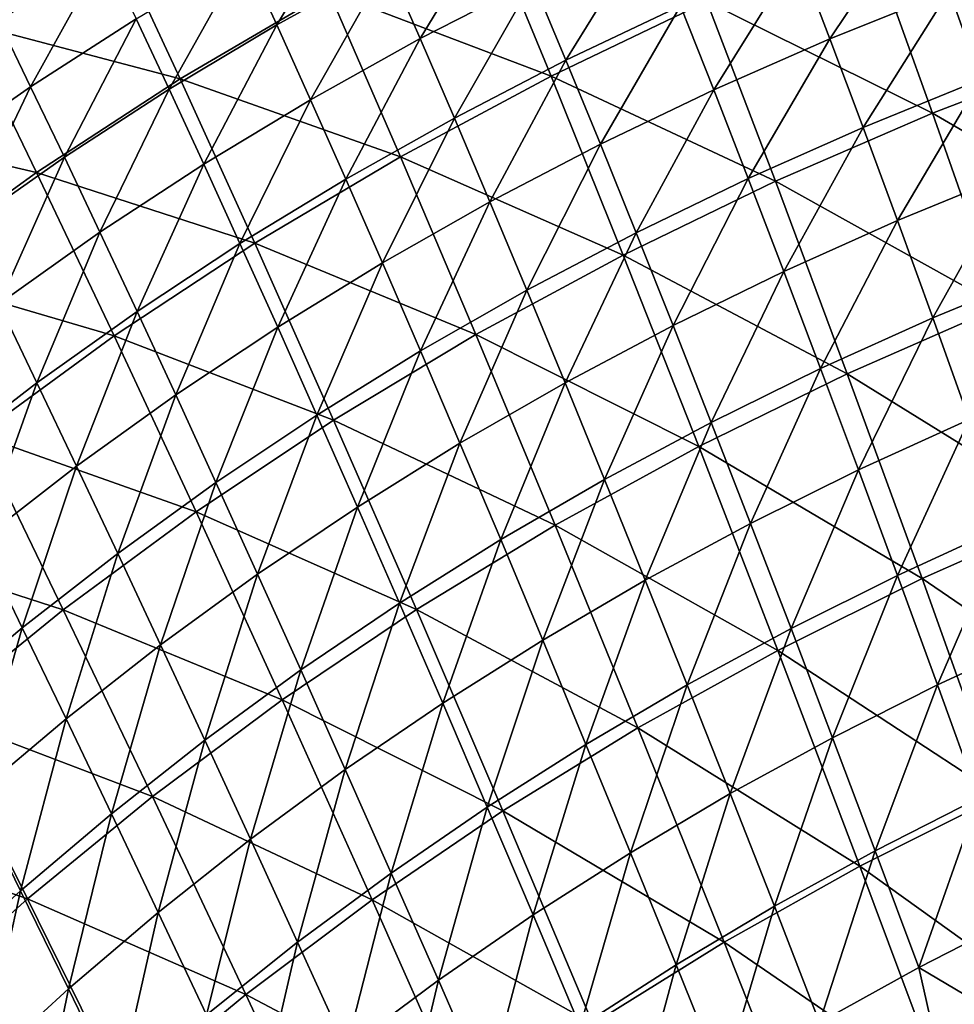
# Model space of a CAD drawing. Header units: millimetres. Extents: x -300 to 300, y -500 to 500.
# Tile 692 of 988: x -164 to -119, y 383 to 430. Entities that reach past the tile are written whole.
import ezdxf

# ---------------------------------------------------------------- set-up
doc = ezdxf.new("R2010")
doc.units = ezdxf.units.MM
doc.header["$LTSCALE"] = 81.481481
doc.layers.add('20', color=7, linetype='CONTINUOUS')
doc.layers.add('22', color=7, linetype='CONTINUOUS')

msp = doc.modelspace()

# ---------------------------------------------------------------- linework, layer by layer
at = {"layer": '20', "color": 7, "linetype": 'CONTINUOUS'}
for points in [[(-123.286, 434.487, 50.024), (-112.479, 428.874, 53.174), (-115.377, 437.485, 50.162), (-123.286, 434.487, 50.024)], [(-166.333, 430.257, 42.549), (-159.372, 434.744, 42.706), (-169.586, 436.808, 38.838), (-166.333, 430.257, 42.549)], [(-148.943, 431.695, 46.335), (-138.361, 427.665, 49.728), (-141.619, 435.56, 46.488), (-148.943, 431.695, 46.335)], [(-138.361, 427.665, 49.728), (-130.946, 431.215, 49.879), (-141.619, 435.56, 46.488), (-138.361, 427.665, 49.728)], [(-166.333, 430.257, 42.549), (-156.021, 427.536, 46.176), (-159.372, 434.744, 42.706), (-166.333, 430.257, 42.549)], [(-156.021, 427.536, 46.176), (-148.943, 431.695, 46.335), (-159.372, 434.744, 42.706), (-156.021, 427.536, 46.176)], [(-130.946, 431.215, 49.879), (-120.202, 425.903, 53.034), (-123.286, 434.487, 50.024), (-130.946, 431.215, 49.879)], [(-120.202, 425.903, 53.034), (-112.479, 428.874, 53.174), (-123.286, 434.487, 50.024), (-120.202, 425.903, 53.034)], [(-156.021, 427.536, 46.176), (-145.533, 423.831, 49.569), (-148.943, 431.695, 46.335), (-156.021, 427.536, 46.176)], [(-145.533, 423.831, 49.569), (-138.361, 427.665, 49.728), (-148.943, 431.695, 46.335), (-145.533, 423.831, 49.569)], [(-138.361, 427.665, 49.728), (-127.684, 422.662, 52.886), (-130.946, 431.215, 49.879), (-138.361, 427.665, 49.728)], [(-127.684, 422.662, 52.886), (-120.202, 425.903, 53.034), (-130.946, 431.215, 49.879), (-127.684, 422.662, 52.886)], [(-173.047, 425.462, 42.387), (-162.855, 423.08, 46.011), (-166.333, 430.257, 42.549), (-173.047, 425.462, 42.387)], [(-162.855, 423.08, 46.011), (-156.021, 427.536, 46.176), (-166.333, 430.257, 42.549), (-162.855, 423.08, 46.011)], [(-120.202, 425.903, 53.034), (-109.447, 419.635, 55.955), (-112.479, 428.874, 53.174), (-120.202, 425.903, 53.034)], [(-145.533, 423.831, 49.569), (-134.928, 419.148, 52.731), (-138.361, 427.665, 49.728), (-145.533, 423.831, 49.569)], [(-134.928, 419.148, 52.731), (-127.684, 422.662, 52.886), (-138.361, 427.665, 49.728), (-134.928, 419.148, 52.731)], [(-162.855, 423.08, 46.011), (-152.466, 419.709, 49.405), (-156.021, 427.536, 46.176), (-162.855, 423.08, 46.011)], [(-152.466, 419.709, 49.405), (-145.533, 423.831, 49.569), (-156.021, 427.536, 46.176), (-152.466, 419.709, 49.405)], [(-127.684, 422.662, 52.886), (-116.974, 416.699, 55.813), (-120.202, 425.903, 53.034), (-127.684, 422.662, 52.886)], [(-116.974, 416.699, 55.813), (-109.447, 419.635, 55.955), (-120.202, 425.903, 53.034), (-116.974, 416.699, 55.813)], [(-169.449, 418.32, 45.842), (-162.855, 423.08, 46.011), (-173.047, 425.462, 42.387), (-169.449, 418.32, 45.842)], [(-152.466, 419.709, 49.405), (-141.938, 415.355, 52.569), (-145.533, 423.831, 49.569), (-152.466, 419.709, 49.405)], [(-141.938, 415.355, 52.569), (-134.928, 419.148, 52.731), (-145.533, 423.831, 49.569), (-141.938, 415.355, 52.569)], [(-169.449, 418.32, 45.842), (-159.162, 415.293, 49.235), (-162.855, 423.08, 46.011), (-169.449, 418.32, 45.842)], [(-159.162, 415.293, 49.235), (-152.466, 419.709, 49.405), (-162.855, 423.08, 46.011), (-159.162, 415.293, 49.235)], [(-134.928, 419.148, 52.731), (-124.267, 413.497, 55.664), (-127.684, 422.662, 52.886), (-134.928, 419.148, 52.731)], [(-124.267, 413.497, 55.664), (-116.974, 416.699, 55.813), (-127.684, 422.662, 52.886), (-124.267, 413.497, 55.664)], [(-159.162, 415.293, 49.235), (-148.715, 411.278, 52.402), (-152.466, 419.709, 49.405), (-159.162, 415.293, 49.235)], [(-148.715, 411.278, 52.402), (-141.938, 415.355, 52.569), (-152.466, 419.709, 49.405), (-148.715, 411.278, 52.402)], [(-141.938, 415.355, 52.569), (-131.33, 410.027, 55.507), (-134.928, 419.148, 52.731), (-141.938, 415.355, 52.569)], [(-131.33, 410.027, 55.507), (-124.267, 413.497, 55.664), (-134.928, 419.148, 52.731), (-131.33, 410.027, 55.507)], [(-165.625, 410.579, 49.061), (-159.162, 415.293, 49.235), (-169.449, 418.32, 45.842), (-165.625, 410.579, 49.061)], [(-124.267, 413.497, 55.664), (-113.607, 406.892, 58.372), (-116.974, 416.699, 55.813), (-124.267, 413.497, 55.664)], [(-165.625, 410.579, 49.061), (-155.263, 406.913, 52.229), (-159.162, 415.293, 49.235), (-165.625, 410.579, 49.061)], [(-155.263, 406.913, 52.229), (-148.715, 411.278, 52.402), (-159.162, 415.293, 49.235), (-155.263, 406.913, 52.229)], [(-148.715, 411.278, 52.402), (-138.166, 406.283, 55.344), (-141.938, 415.355, 52.569), (-148.715, 411.278, 52.402)], [(-138.166, 406.283, 55.344), (-131.33, 410.027, 55.507), (-141.938, 415.355, 52.569), (-138.166, 406.283, 55.344)], [(-131.33, 410.027, 55.507), (-120.702, 403.737, 58.223), (-124.267, 413.497, 55.664), (-131.33, 410.027, 55.507)], [(-120.702, 403.737, 58.223), (-113.607, 406.892, 58.372), (-124.267, 413.497, 55.664), (-120.702, 403.737, 58.223)], [(-155.263, 406.913, 52.229), (-144.777, 402.262, 55.175), (-148.715, 411.278, 52.402), (-155.263, 406.913, 52.229)], [(-144.777, 402.262, 55.175), (-138.166, 406.283, 55.344), (-148.715, 411.278, 52.402), (-144.777, 402.262, 55.175)], [(-171.858, 405.561, 48.882), (-161.584, 402.256, 52.05), (-165.625, 410.579, 49.061), (-171.858, 405.561, 48.882)], [(-161.584, 402.256, 52.05), (-155.263, 406.913, 52.229), (-165.625, 410.579, 49.061), (-161.584, 402.256, 52.05)], [(-138.166, 406.283, 55.344), (-127.574, 400.319, 58.066), (-131.33, 410.027, 55.507), (-138.166, 406.283, 55.344)], [(-127.574, 400.319, 58.066), (-120.702, 403.737, 58.223), (-131.33, 410.027, 55.507), (-127.574, 400.319, 58.066)], [(-161.584, 402.256, 52.05), (-151.166, 397.958, 55), (-155.263, 406.913, 52.229), (-161.584, 402.256, 52.05)], [(-151.166, 397.958, 55), (-144.777, 402.262, 55.175), (-155.263, 406.913, 52.229), (-151.166, 397.958, 55)], [(-120.702, 403.737, 58.223), (-110.11, 396.501, 60.719), (-113.607, 406.892, 58.372), (-120.702, 403.737, 58.223)], [(-144.777, 402.262, 55.175), (-134.226, 396.634, 57.902), (-138.166, 406.283, 55.344), (-144.777, 402.262, 55.175)], [(-134.226, 396.634, 57.902), (-127.574, 400.319, 58.066), (-138.166, 406.283, 55.344), (-134.226, 396.634, 57.902)], [(-167.682, 397.301, 51.868), (-161.584, 402.256, 52.05), (-171.858, 405.561, 48.882), (-167.682, 397.301, 51.868)], [(-127.574, 400.319, 58.066), (-116.995, 393.4, 60.571), (-120.702, 403.737, 58.223), (-127.574, 400.319, 58.066)], [(-116.995, 393.4, 60.571), (-110.11, 396.501, 60.719), (-120.702, 403.737, 58.223), (-116.995, 393.4, 60.571)], [(-167.682, 397.301, 51.868), (-157.336, 393.367, 54.82), (-161.584, 402.256, 52.05), (-167.682, 397.301, 51.868)], [(-157.336, 393.367, 54.82), (-151.166, 397.958, 55), (-161.584, 402.256, 52.05), (-157.336, 393.367, 54.82)], [(-151.166, 397.958, 55), (-140.662, 392.676, 57.733), (-144.777, 402.262, 55.175), (-151.166, 397.958, 55)], [(-140.662, 392.676, 57.733), (-134.226, 396.634, 57.902), (-144.777, 402.262, 55.175), (-140.662, 392.676, 57.733)], [(-134.226, 396.634, 57.902), (-123.667, 390.043, 60.415), (-127.574, 400.319, 58.066), (-134.226, 396.634, 57.902)], [(-123.667, 390.043, 60.415), (-116.995, 393.4, 60.571), (-127.574, 400.319, 58.066), (-123.667, 390.043, 60.415)], [(-157.336, 393.367, 54.82), (-146.882, 388.442, 57.558), (-151.166, 397.958, 55), (-157.336, 393.367, 54.82)], [(-146.882, 388.442, 57.558), (-140.662, 392.676, 57.733), (-151.166, 397.958, 55), (-146.882, 388.442, 57.558)], [(-173.559, 392.044, 51.681), (-163.289, 388.485, 54.635), (-167.682, 397.301, 51.868), (-173.559, 392.044, 51.681)], [(-163.289, 388.485, 54.635), (-157.336, 393.367, 54.82), (-167.682, 397.301, 51.868), (-163.289, 388.485, 54.635)], [(-140.662, 392.676, 57.733), (-130.127, 386.423, 60.253), (-134.226, 396.634, 57.902), (-140.662, 392.676, 57.733)], [(-130.127, 386.423, 60.253), (-123.667, 390.043, 60.415), (-134.226, 396.634, 57.902), (-130.127, 386.423, 60.253)], [(-163.289, 388.485, 54.635), (-152.891, 383.929, 57.377), (-157.336, 393.367, 54.82), (-163.289, 388.485, 54.635)], [(-152.891, 383.929, 57.377), (-146.882, 388.442, 57.558), (-157.336, 393.367, 54.82), (-152.891, 383.929, 57.377)], [(-123.667, 390.043, 60.415), (-113.156, 382.504, 62.717), (-116.995, 393.4, 60.571), (-123.667, 390.043, 60.415)], [(-146.882, 388.442, 57.558), (-136.377, 382.538, 60.084), (-140.662, 392.676, 57.733), (-146.882, 388.442, 57.558)], [(-136.377, 382.538, 60.084), (-130.127, 386.423, 60.253), (-140.662, 392.676, 57.733), (-136.377, 382.538, 60.084)], [(-169.028, 383.308, 54.447), (-163.289, 388.485, 54.635), (-173.559, 392.044, 51.681), (-169.028, 383.308, 54.447)], [(-130.127, 386.423, 60.253), (-119.617, 379.214, 62.564), (-123.667, 390.043, 60.415), (-130.127, 386.423, 60.253)], [(-119.617, 379.214, 62.564), (-113.156, 382.504, 62.717), (-123.667, 390.043, 60.415), (-119.617, 379.214, 62.564)], [(-169.028, 383.308, 54.447), (-158.689, 379.13, 57.193), (-163.289, 388.485, 54.635), (-169.028, 383.308, 54.447)], [(-158.689, 379.13, 57.193), (-152.891, 383.929, 57.377), (-163.289, 388.485, 54.635), (-158.689, 379.13, 57.193)], [(-152.891, 383.929, 57.377), (-142.419, 378.384, 59.911), (-146.882, 388.442, 57.558), (-152.891, 383.929, 57.377)], [(-142.419, 378.384, 59.911), (-136.377, 382.538, 60.084), (-146.882, 388.442, 57.558), (-142.419, 378.384, 59.911)], [(-136.377, 382.538, 60.084), (-125.875, 375.669, 62.404), (-130.127, 386.423, 60.253), (-136.377, 382.538, 60.084)], [(-125.875, 375.669, 62.404), (-119.617, 379.214, 62.564), (-130.127, 386.423, 60.253), (-125.875, 375.669, 62.404)], [(-158.689, 379.13, 57.193), (-148.258, 373.957, 59.732), (-152.891, 383.929, 57.377), (-158.689, 379.13, 57.193)], [(-148.258, 373.957, 59.732), (-142.419, 378.384, 59.911), (-152.891, 383.929, 57.377), (-148.258, 373.957, 59.732)]]:
    msp.add_3dface(points, dxfattribs=at)
at = {"layer": '22', "color": 7, "linetype": 'CONTINUOUS'}
for points in [[(-166.125, 433.216, 24.371), (-161.037, 436.44, 24.489), (-164.676, 430.294, 26.204), (-166.125, 433.216, 24.371)], [(-164.676, 430.294, 26.204), (-161.037, 436.44, 24.489), (-159.618, 433.527, 26.322), (-164.676, 430.294, 26.204)], [(-152.957, 433.463, 28.237), (-147.65, 436.37, 28.355), (-151.423, 430.113, 29.992), (-152.957, 433.463, 28.237)], [(-151.423, 430.113, 29.992), (-147.65, 436.37, 28.355), (-146.157, 433.022, 30.11), (-151.423, 430.113, 29.992)], [(-146.157, 433.022, 30.11), (-140.75, 435.771, 30.228), (-144.595, 429.455, 31.821), (-146.157, 433.022, 30.11)], [(-144.595, 429.455, 31.821), (-140.75, 435.771, 30.228), (-139.235, 432.205, 31.938), (-144.595, 429.455, 31.821)], [(-126.616, 433.449, 33.831), (-120.882, 435.736, 33.942), (-125.09, 429.443, 35.447), (-126.616, 433.449, 33.831)], [(-125.09, 429.443, 35.447), (-120.882, 435.736, 33.942), (-119.416, 431.728, 35.557), (-125.09, 429.443, 35.447)], [(-139.235, 432.205, 31.938), (-133.733, 434.797, 32.054), (-137.657, 428.419, 33.603), (-139.235, 432.205, 31.938)], [(-137.657, 428.419, 33.603), (-133.733, 434.797, 32.054), (-132.207, 431.011, 33.718), (-137.657, 428.419, 33.603)], [(-119.416, 431.728, 35.557), (-113.601, 433.865, 35.664), (-117.9, 427.503, 37.123), (-119.416, 431.728, 35.557)], [(-164.676, 430.294, 26.204), (-159.618, 433.527, 26.322), (-163.145, 427.155, 28), (-164.676, 430.294, 26.204)], [(-163.145, 427.155, 28), (-159.618, 433.527, 26.322), (-158.122, 430.393, 28.118), (-163.145, 427.155, 28)], [(-158.122, 430.393, 28.118), (-152.957, 433.463, 28.237), (-156.547, 427.04, 29.873), (-158.122, 430.393, 28.118)], [(-156.547, 427.04, 29.873), (-152.957, 433.463, 28.237), (-151.423, 430.113, 29.992), (-156.547, 427.04, 29.873)], [(-132.207, 431.011, 33.718), (-126.616, 433.449, 33.831), (-130.622, 427.008, 35.334), (-132.207, 431.011, 33.718)], [(-130.622, 427.008, 35.334), (-126.616, 433.449, 33.831), (-125.09, 429.443, 35.447), (-130.622, 427.008, 35.334)], [(-151.423, 430.113, 29.992), (-146.157, 433.022, 30.11), (-149.816, 426.545, 31.702), (-151.423, 430.113, 29.992)], [(-149.816, 426.545, 31.702), (-146.157, 433.022, 30.11), (-144.595, 429.455, 31.821), (-149.816, 426.545, 31.702)], [(-144.595, 429.455, 31.821), (-139.235, 432.205, 31.938), (-142.967, 425.671, 33.485), (-144.595, 429.455, 31.821)], [(-142.967, 425.671, 33.485), (-139.235, 432.205, 31.938), (-137.657, 428.419, 33.603), (-142.967, 425.671, 33.485)], [(-125.09, 429.443, 35.447), (-119.416, 431.728, 35.557), (-123.509, 425.222, 37.013), (-125.09, 429.443, 35.447)], [(-123.509, 425.222, 37.013), (-119.416, 431.728, 35.557), (-117.9, 427.503, 37.123), (-123.509, 425.222, 37.013)], [(-137.657, 428.419, 33.603), (-132.207, 431.011, 33.718), (-136.016, 424.419, 35.219), (-137.657, 428.419, 33.603)], [(-136.016, 424.419, 35.219), (-132.207, 431.011, 33.718), (-130.622, 427.008, 35.334), (-136.016, 424.419, 35.219)], [(-168.03, 423.747, 27.882), (-164.676, 430.294, 26.204), (-163.145, 427.155, 28), (-168.03, 423.747, 27.882)], [(-163.145, 427.155, 28), (-158.122, 430.393, 28.118), (-161.533, 423.8, 29.754), (-163.145, 427.155, 28)], [(-161.533, 423.8, 29.754), (-158.122, 430.393, 28.118), (-156.547, 427.04, 29.873), (-161.533, 423.8, 29.754)], [(-156.547, 427.04, 29.873), (-151.423, 430.113, 29.992), (-154.897, 423.472, 31.583), (-156.547, 427.04, 29.873)], [(-154.897, 423.472, 31.583), (-151.423, 430.113, 29.992), (-149.816, 426.545, 31.702), (-154.897, 423.472, 31.583)], [(-149.816, 426.545, 31.702), (-144.595, 429.455, 31.821), (-148.138, 422.763, 33.366), (-149.816, 426.545, 31.702)], [(-148.138, 422.763, 33.366), (-144.595, 429.455, 31.821), (-142.967, 425.671, 33.485), (-148.138, 422.763, 33.366)], [(-130.622, 427.008, 35.334), (-125.09, 429.443, 35.447), (-128.98, 422.791, 36.9), (-130.622, 427.008, 35.334)], [(-128.98, 422.791, 36.9), (-125.09, 429.443, 35.447), (-123.509, 425.222, 37.013), (-128.98, 422.791, 36.9)], [(-142.967, 425.671, 33.485), (-137.657, 428.419, 33.603), (-141.272, 421.675, 35.101), (-142.967, 425.671, 33.485)], [(-141.272, 421.675, 35.101), (-137.657, 428.419, 33.603), (-136.016, 424.419, 35.219), (-141.272, 421.675, 35.101)], [(-123.509, 425.222, 37.013), (-117.9, 427.503, 37.123), (-121.876, 420.79, 38.526), (-123.509, 425.222, 37.013)], [(-121.876, 420.79, 38.526), (-117.9, 427.503, 37.123), (-116.333, 423.064, 38.635), (-121.876, 420.79, 38.526)], [(-168.03, 423.747, 27.882), (-163.145, 427.155, 28), (-166.382, 420.392, 29.634), (-168.03, 423.747, 27.882)], [(-166.382, 420.392, 29.634), (-163.145, 427.155, 28), (-161.533, 423.8, 29.754), (-166.382, 420.392, 29.634)], [(-161.533, 423.8, 29.754), (-156.547, 427.04, 29.873), (-159.842, 420.235, 31.462), (-161.533, 423.8, 29.754)], [(-159.842, 420.235, 31.462), (-156.547, 427.04, 29.873), (-154.897, 423.472, 31.583), (-159.842, 420.235, 31.462)], [(-136.016, 424.419, 35.219), (-130.622, 427.008, 35.334), (-134.315, 420.209, 36.784), (-136.016, 424.419, 35.219)], [(-134.315, 420.209, 36.784), (-130.622, 427.008, 35.334), (-128.98, 422.791, 36.9), (-134.315, 420.209, 36.784)], [(-154.897, 423.472, 31.583), (-149.816, 426.545, 31.702), (-153.174, 419.695, 33.246), (-154.897, 423.472, 31.583)], [(-153.174, 419.695, 33.246), (-149.816, 426.545, 31.702), (-148.138, 422.763, 33.366), (-153.174, 419.695, 33.246)], [(-148.138, 422.763, 33.366), (-142.967, 425.671, 33.485), (-146.393, 418.774, 34.981), (-148.138, 422.763, 33.366)], [(-146.393, 418.774, 34.981), (-142.967, 425.671, 33.485), (-141.272, 421.675, 35.101), (-146.393, 418.774, 34.981)], [(-128.98, 422.791, 36.9), (-123.509, 425.222, 37.013), (-127.282, 418.367, 38.413), (-128.98, 422.791, 36.9)], [(-127.282, 418.367, 38.413), (-123.509, 425.222, 37.013), (-121.876, 420.79, 38.526), (-127.282, 418.367, 38.413)], [(-141.272, 421.675, 35.101), (-136.016, 424.419, 35.219), (-139.514, 417.472, 36.666), (-141.272, 421.675, 35.101)], [(-139.514, 417.472, 36.666), (-136.016, 424.419, 35.219), (-134.315, 420.209, 36.784), (-139.514, 417.472, 36.666)], [(-166.382, 420.392, 29.634), (-161.533, 423.8, 29.754), (-164.652, 416.83, 31.341), (-166.382, 420.392, 29.634)], [(-164.652, 416.83, 31.341), (-161.533, 423.8, 29.754), (-159.842, 420.235, 31.462), (-164.652, 416.83, 31.341)], [(-159.842, 420.235, 31.462), (-154.897, 423.472, 31.583), (-158.075, 416.462, 33.124), (-159.842, 420.235, 31.462)], [(-158.075, 416.462, 33.124), (-154.897, 423.472, 31.583), (-153.174, 419.695, 33.246), (-158.075, 416.462, 33.124)], [(-121.876, 420.79, 38.526), (-116.333, 423.064, 38.635), (-120.191, 416.152, 39.984), (-121.876, 420.79, 38.526)], [(-120.191, 416.152, 39.984), (-116.333, 423.064, 38.635), (-114.718, 418.418, 40.094), (-120.191, 416.152, 39.984)], [(-153.174, 419.695, 33.246), (-148.138, 422.763, 33.366), (-151.379, 415.712, 34.86), (-153.174, 419.695, 33.246)], [(-151.379, 415.712, 34.86), (-148.138, 422.763, 33.366), (-146.393, 418.774, 34.981), (-151.379, 415.712, 34.86)], [(-134.315, 420.209, 36.784), (-128.98, 422.791, 36.9), (-132.555, 415.793, 38.297), (-134.315, 420.209, 36.784)], [(-132.555, 415.793, 38.297), (-128.98, 422.791, 36.9), (-127.282, 418.367, 38.413), (-132.555, 415.793, 38.297)], [(-146.393, 418.774, 34.981), (-141.272, 421.675, 35.101), (-144.58, 414.579, 36.546), (-146.393, 418.774, 34.981)], [(-144.58, 414.579, 36.546), (-141.272, 421.675, 35.101), (-139.514, 417.472, 36.666), (-144.58, 414.579, 36.546)], [(-127.282, 418.367, 38.413), (-121.876, 420.79, 38.526), (-125.53, 413.739, 39.872), (-127.282, 418.367, 38.413)], [(-125.53, 413.739, 39.872), (-121.876, 420.79, 38.526), (-120.191, 416.152, 39.984), (-125.53, 413.739, 39.872)], [(-164.652, 416.83, 31.341), (-159.842, 420.235, 31.462), (-162.842, 413.064, 33.002), (-164.652, 416.83, 31.341)], [(-162.842, 413.064, 33.002), (-159.842, 420.235, 31.462), (-158.075, 416.462, 33.124), (-162.842, 413.064, 33.002)], [(-139.514, 417.472, 36.666), (-134.315, 420.209, 36.784), (-137.695, 413.066, 38.179), (-139.514, 417.472, 36.666)], [(-137.695, 413.066, 38.179), (-134.315, 420.209, 36.784), (-132.555, 415.793, 38.297), (-137.695, 413.066, 38.179)], [(-158.075, 416.462, 33.124), (-153.174, 419.695, 33.246), (-156.232, 412.487, 34.737), (-158.075, 416.462, 33.124)], [(-156.232, 412.487, 34.737), (-153.174, 419.695, 33.246), (-151.379, 415.712, 34.86), (-156.232, 412.487, 34.737)], [(-151.379, 415.712, 34.86), (-146.393, 418.774, 34.981), (-149.514, 411.527, 36.424), (-151.379, 415.712, 34.86)], [(-149.514, 411.527, 36.424), (-146.393, 418.774, 34.981), (-144.58, 414.579, 36.546), (-149.514, 411.527, 36.424)], [(-132.555, 415.793, 38.297), (-127.282, 418.367, 38.413), (-130.738, 411.176, 39.756), (-132.555, 415.793, 38.297)], [(-130.738, 411.176, 39.756), (-127.282, 418.367, 38.413), (-125.53, 413.739, 39.872), (-130.738, 411.176, 39.756)], [(-120.191, 416.152, 39.984), (-114.718, 418.418, 40.094), (-118.456, 411.312, 41.388), (-120.191, 416.152, 39.984)], [(-144.58, 414.579, 36.546), (-139.514, 417.472, 36.666), (-142.703, 410.184, 38.058), (-144.58, 414.579, 36.546)], [(-142.703, 410.184, 38.058), (-139.514, 417.472, 36.666), (-137.695, 413.066, 38.179), (-142.703, 410.184, 38.058)], [(-167.479, 409.496, 32.879), (-164.652, 416.83, 31.341), (-162.842, 413.064, 33.002), (-167.479, 409.496, 32.879)], [(-162.842, 413.064, 33.002), (-158.075, 416.462, 33.124), (-160.955, 409.098, 34.613), (-162.842, 413.064, 33.002)], [(-160.955, 409.098, 34.613), (-158.075, 416.462, 33.124), (-156.232, 412.487, 34.737), (-160.955, 409.098, 34.613)], [(-125.53, 413.739, 39.872), (-120.191, 416.152, 39.984), (-123.725, 408.911, 41.276), (-125.53, 413.739, 39.872)], [(-123.725, 408.911, 41.276), (-120.191, 416.152, 39.984), (-118.456, 411.312, 41.388), (-123.725, 408.911, 41.276)], [(-156.232, 412.487, 34.737), (-151.379, 415.712, 34.86), (-154.318, 408.314, 36.3), (-156.232, 412.487, 34.737)], [(-154.318, 408.314, 36.3), (-151.379, 415.712, 34.86), (-149.514, 411.527, 36.424), (-154.318, 408.314, 36.3)], [(-137.695, 413.066, 38.179), (-132.555, 415.793, 38.297), (-135.815, 408.461, 39.637), (-137.695, 413.066, 38.179)], [(-135.815, 408.461, 39.637), (-132.555, 415.793, 38.297), (-130.738, 411.176, 39.756), (-135.815, 408.461, 39.637)], [(-149.514, 411.527, 36.424), (-144.58, 414.579, 36.546), (-147.582, 407.145, 37.935), (-149.514, 411.527, 36.424)], [(-147.582, 407.145, 37.935), (-144.58, 414.579, 36.546), (-142.703, 410.184, 38.058), (-147.582, 407.145, 37.935)], [(-130.738, 411.176, 39.756), (-125.53, 413.739, 39.872), (-128.865, 406.362, 41.16), (-130.738, 411.176, 39.756)], [(-128.865, 406.362, 41.16), (-125.53, 413.739, 39.872), (-123.725, 408.911, 41.276), (-128.865, 406.362, 41.16)], [(-167.479, 409.496, 32.879), (-162.842, 413.064, 33.002), (-165.548, 405.542, 34.489), (-167.479, 409.496, 32.879)], [(-165.548, 405.542, 34.489), (-162.842, 413.064, 33.002), (-160.955, 409.098, 34.613), (-165.548, 405.542, 34.489)], [(-142.703, 410.184, 38.058), (-137.695, 413.066, 38.179), (-140.763, 405.593, 39.516), (-142.703, 410.184, 38.058)], [(-140.763, 405.593, 39.516), (-137.695, 413.066, 38.179), (-135.815, 408.461, 39.637), (-140.763, 405.593, 39.516)], [(-160.955, 409.098, 34.613), (-156.232, 412.487, 34.737), (-158.992, 404.937, 36.175), (-160.955, 409.098, 34.613)], [(-158.992, 404.937, 36.175), (-156.232, 412.487, 34.737), (-154.318, 408.314, 36.3), (-158.992, 404.937, 36.175)], [(-154.318, 408.314, 36.3), (-149.514, 411.527, 36.424), (-152.332, 403.946, 37.811), (-154.318, 408.314, 36.3)], [(-152.332, 403.946, 37.811), (-149.514, 411.527, 36.424), (-147.582, 407.145, 37.935), (-152.332, 403.946, 37.811)], [(-123.725, 408.911, 41.276), (-118.456, 411.312, 41.388), (-121.869, 403.888, 42.626), (-123.725, 408.911, 41.276)], [(-121.869, 403.888, 42.626), (-118.456, 411.312, 41.388), (-116.673, 406.275, 42.738), (-121.869, 403.888, 42.626)], [(-135.815, 408.461, 39.637), (-130.738, 411.176, 39.756), (-133.877, 403.662, 41.042), (-135.815, 408.461, 39.637)], [(-133.877, 403.662, 41.042), (-130.738, 411.176, 39.756), (-128.865, 406.362, 41.16), (-133.877, 403.662, 41.042)], [(-147.582, 407.145, 37.935), (-142.703, 410.184, 38.058), (-145.584, 402.569, 39.393), (-147.582, 407.145, 37.935)], [(-145.584, 402.569, 39.393), (-142.703, 410.184, 38.058), (-140.763, 405.593, 39.516), (-145.584, 402.569, 39.393)], [(-165.548, 405.542, 34.489), (-160.955, 409.098, 34.613), (-163.54, 401.395, 36.049), (-165.548, 405.542, 34.489)], [(-163.54, 401.395, 36.049), (-160.955, 409.098, 34.613), (-158.992, 404.937, 36.175), (-163.54, 401.395, 36.049)], [(-128.865, 406.362, 41.16), (-123.725, 408.911, 41.276), (-126.939, 401.355, 42.51), (-128.865, 406.362, 41.16)], [(-126.939, 401.355, 42.51), (-123.725, 408.911, 41.276), (-121.869, 403.888, 42.626), (-126.939, 401.355, 42.51)], [(-140.763, 405.593, 39.516), (-135.815, 408.461, 39.637), (-138.763, 400.81, 40.92), (-140.763, 405.593, 39.516)], [(-138.763, 400.81, 40.92), (-135.815, 408.461, 39.637), (-133.877, 403.662, 41.042), (-138.763, 400.81, 40.92)], [(-158.992, 404.937, 36.175), (-154.318, 408.314, 36.3), (-156.956, 400.585, 37.684), (-158.992, 404.937, 36.175)], [(-156.956, 400.585, 37.684), (-154.318, 408.314, 36.3), (-152.332, 403.946, 37.811), (-156.956, 400.585, 37.684)], [(-152.332, 403.946, 37.811), (-147.582, 407.145, 37.935), (-150.279, 399.387, 39.268), (-152.332, 403.946, 37.811)], [(-150.279, 399.387, 39.268), (-147.582, 407.145, 37.935), (-145.584, 402.569, 39.393), (-150.279, 399.387, 39.268)], [(-133.877, 403.662, 41.042), (-128.865, 406.362, 41.16), (-131.883, 398.673, 42.392), (-133.877, 403.662, 41.042)], [(-131.883, 398.673, 42.392), (-128.865, 406.362, 41.16), (-126.939, 401.355, 42.51), (-131.883, 398.673, 42.392)], [(-121.869, 403.888, 42.626), (-116.673, 406.275, 42.738), (-119.964, 398.675, 43.921), (-121.869, 403.888, 42.626)], [(-119.964, 398.675, 43.921), (-116.673, 406.275, 42.738), (-114.843, 401.046, 44.033), (-119.964, 398.675, 43.921)], [(-167.961, 397.685, 35.922), (-165.548, 405.542, 34.489), (-163.54, 401.395, 36.049), (-167.961, 397.685, 35.922)], [(-145.584, 402.569, 39.393), (-140.763, 405.593, 39.516), (-143.523, 397.805, 40.797), (-145.584, 402.569, 39.393)], [(-143.523, 397.805, 40.797), (-140.763, 405.593, 39.516), (-138.763, 400.81, 40.92), (-143.523, 397.805, 40.797)], [(-163.54, 401.395, 36.049), (-158.992, 404.937, 36.175), (-161.455, 397.061, 37.557), (-163.54, 401.395, 36.049)], [(-161.455, 397.061, 37.557), (-158.992, 404.937, 36.175), (-156.956, 400.585, 37.684), (-161.455, 397.061, 37.557)], [(-156.956, 400.585, 37.684), (-152.332, 403.946, 37.811), (-154.849, 396.045, 39.141), (-156.956, 400.585, 37.684)], [(-154.849, 396.045, 39.141), (-152.332, 403.946, 37.811), (-150.279, 399.387, 39.268), (-154.849, 396.045, 39.141)], [(-126.939, 401.355, 42.51), (-121.869, 403.888, 42.626), (-124.961, 396.16, 43.806), (-126.939, 401.355, 42.51)], [(-124.961, 396.16, 43.806), (-121.869, 403.888, 42.626), (-119.964, 398.675, 43.921), (-124.961, 396.16, 43.806)], [(-138.763, 400.81, 40.92), (-133.877, 403.662, 41.042), (-136.703, 395.84, 42.271), (-138.763, 400.81, 40.92)], [(-136.703, 395.84, 42.271), (-133.877, 403.662, 41.042), (-131.883, 398.673, 42.392), (-136.703, 395.84, 42.271)], [(-150.279, 399.387, 39.268), (-145.584, 402.569, 39.393), (-148.159, 394.642, 40.671), (-150.279, 399.387, 39.268)], [(-148.159, 394.642, 40.671), (-145.584, 402.569, 39.393), (-143.523, 397.805, 40.797), (-148.159, 394.642, 40.671)], [(-167.961, 397.685, 35.922), (-163.54, 401.395, 36.049), (-165.829, 393.37, 37.428), (-167.961, 397.685, 35.922)], [(-165.829, 393.37, 37.428), (-163.54, 401.395, 36.049), (-161.455, 397.061, 37.557), (-165.829, 393.37, 37.428)], [(-131.883, 398.673, 42.392), (-126.939, 401.355, 42.51), (-129.835, 393.497, 43.688), (-131.883, 398.673, 42.392)], [(-129.835, 393.497, 43.688), (-126.939, 401.355, 42.51), (-124.961, 396.16, 43.806), (-129.835, 393.497, 43.688)], [(-119.964, 398.675, 43.921), (-114.843, 401.046, 44.033), (-118.011, 393.275, 45.163), (-119.964, 398.675, 43.921)], [(-161.455, 397.061, 37.557), (-156.956, 400.585, 37.684), (-159.296, 392.541, 39.012), (-161.455, 397.061, 37.557)], [(-159.296, 392.541, 39.012), (-156.956, 400.585, 37.684), (-154.849, 396.045, 39.141), (-159.296, 392.541, 39.012)], [(-143.523, 397.805, 40.797), (-138.763, 400.81, 40.92), (-141.4, 392.855, 42.147), (-143.523, 397.805, 40.797)], [(-141.4, 392.855, 42.147), (-138.763, 400.81, 40.92), (-136.703, 395.84, 42.271), (-141.4, 392.855, 42.147)], [(-154.849, 396.045, 39.141), (-150.279, 399.387, 39.268), (-152.673, 391.322, 40.544), (-154.849, 396.045, 39.141)], [(-152.673, 391.322, 40.544), (-150.279, 399.387, 39.268), (-148.159, 394.642, 40.671), (-152.673, 391.322, 40.544)], [(-136.703, 395.84, 42.271), (-131.883, 398.673, 42.392), (-134.586, 390.686, 43.567), (-136.703, 395.84, 42.271)], [(-134.586, 390.686, 43.567), (-131.883, 398.673, 42.392), (-129.835, 393.497, 43.688), (-134.586, 390.686, 43.567)], [(-124.961, 396.16, 43.806), (-119.964, 398.675, 43.921), (-122.933, 390.78, 45.048), (-124.961, 396.16, 43.806)], [(-122.933, 390.78, 45.048), (-119.964, 398.675, 43.921), (-118.011, 393.275, 45.163), (-122.933, 390.78, 45.048)], [(-148.159, 394.642, 40.671), (-143.523, 397.805, 40.797), (-145.975, 389.715, 42.021), (-148.159, 394.642, 40.671)], [(-145.975, 389.715, 42.021), (-143.523, 397.805, 40.797), (-141.4, 392.855, 42.147), (-145.975, 389.715, 42.021)], [(-165.829, 393.37, 37.428), (-161.455, 397.061, 37.557), (-163.621, 388.873, 38.882), (-165.829, 393.37, 37.428)], [(-163.621, 388.873, 38.882), (-161.455, 397.061, 37.557), (-159.296, 392.541, 39.012), (-163.621, 388.873, 38.882)], [(-159.296, 392.541, 39.012), (-154.849, 396.045, 39.141), (-157.066, 387.841, 40.414), (-159.296, 392.541, 39.012)], [(-157.066, 387.841, 40.414), (-154.849, 396.045, 39.141), (-152.673, 391.322, 40.544), (-157.066, 387.841, 40.414)], [(-141.4, 392.855, 42.147), (-136.703, 395.84, 42.271), (-139.218, 387.724, 43.444), (-141.4, 392.855, 42.147)], [(-139.218, 387.724, 43.444), (-136.703, 395.84, 42.271), (-134.586, 390.686, 43.567), (-139.218, 387.724, 43.444)], [(-129.835, 393.497, 43.688), (-124.961, 396.16, 43.806), (-127.734, 388.14, 44.931), (-129.835, 393.497, 43.688)], [(-127.734, 388.14, 44.931), (-124.961, 396.16, 43.806), (-122.933, 390.78, 45.048), (-127.734, 388.14, 44.931)], [(-152.673, 391.322, 40.544), (-148.159, 394.642, 40.671), (-150.43, 386.419, 41.893), (-152.673, 391.322, 40.544)], [(-150.43, 386.419, 41.893), (-148.159, 394.642, 40.671), (-145.975, 389.715, 42.021), (-150.43, 386.419, 41.893)], [(-134.586, 390.686, 43.567), (-129.835, 393.497, 43.688), (-132.415, 385.352, 44.81), (-134.586, 390.686, 43.567)], [(-132.415, 385.352, 44.81), (-129.835, 393.497, 43.688), (-127.734, 388.14, 44.931), (-132.415, 385.352, 44.81)], [(-167.826, 385.038, 38.752), (-165.829, 393.37, 37.428), (-163.621, 388.873, 38.882), (-167.826, 385.038, 38.752)], [(-122.933, 390.78, 45.048), (-118.011, 393.275, 45.163), (-120.856, 385.22, 46.236), (-122.933, 390.78, 45.048)], [(-120.856, 385.22, 46.236), (-118.011, 393.275, 45.163), (-116.013, 387.693, 46.349), (-120.856, 385.22, 46.236)], [(-163.621, 388.873, 38.882), (-159.296, 392.541, 39.012), (-161.339, 384.198, 40.284), (-163.621, 388.873, 38.882)], [(-161.339, 384.198, 40.284), (-159.296, 392.541, 39.012), (-157.066, 387.841, 40.414), (-161.339, 384.198, 40.284)], [(-145.975, 389.715, 42.021), (-141.4, 392.855, 42.147), (-143.729, 384.609, 43.318), (-145.975, 389.715, 42.021)], [(-143.729, 384.609, 43.318), (-141.4, 392.855, 42.147), (-139.218, 387.724, 43.444), (-143.729, 384.609, 43.318)], [(-157.066, 387.841, 40.414), (-152.673, 391.322, 40.544), (-154.767, 382.965, 41.764), (-157.066, 387.841, 40.414)], [(-154.767, 382.965, 41.764), (-152.673, 391.322, 40.544), (-150.43, 386.419, 41.893), (-154.767, 382.965, 41.764)], [(-139.218, 387.724, 43.444), (-134.586, 390.686, 43.567), (-136.978, 382.415, 44.687), (-139.218, 387.724, 43.444)], [(-136.978, 382.415, 44.687), (-134.586, 390.686, 43.567), (-132.415, 385.352, 44.81), (-136.978, 382.415, 44.687)], [(-127.734, 388.14, 44.931), (-122.933, 390.78, 45.048), (-125.582, 382.604, 46.119), (-127.734, 388.14, 44.931)], [(-125.582, 382.604, 46.119), (-122.933, 390.78, 45.048), (-120.856, 385.22, 46.236), (-125.582, 382.604, 46.119)], [(-150.43, 386.419, 41.893), (-145.975, 389.715, 42.021), (-148.123, 381.34, 43.19), (-150.43, 386.419, 41.893)], [(-148.123, 381.34, 43.19), (-145.975, 389.715, 42.021), (-143.729, 384.609, 43.318), (-148.123, 381.34, 43.19)], [(-167.826, 385.038, 38.752), (-163.621, 388.873, 38.882), (-165.494, 380.391, 40.152), (-167.826, 385.038, 38.752)], [(-165.494, 380.391, 40.152), (-163.621, 388.873, 38.882), (-161.339, 384.198, 40.284), (-165.494, 380.391, 40.152)], [(-161.339, 384.198, 40.284), (-157.066, 387.841, 40.414), (-158.985, 379.35, 41.632), (-161.339, 384.198, 40.284)], [(-158.985, 379.35, 41.632), (-157.066, 387.841, 40.414), (-154.767, 382.965, 41.764), (-158.985, 379.35, 41.632)], [(-132.415, 385.352, 44.81), (-127.734, 388.14, 44.931), (-130.19, 379.842, 45.999), (-132.415, 385.352, 44.81)], [(-130.19, 379.842, 45.999), (-127.734, 388.14, 44.931), (-125.582, 382.604, 46.119), (-130.19, 379.842, 45.999)], [(-143.729, 384.609, 43.318), (-139.218, 387.724, 43.444), (-141.424, 379.328, 44.561), (-143.729, 384.609, 43.318)], [(-141.424, 379.328, 44.561), (-139.218, 387.724, 43.444), (-136.978, 382.415, 44.687), (-141.424, 379.328, 44.561)], [(-120.856, 385.22, 46.236), (-116.013, 387.693, 46.349), (-114.697, 381.572, 47.465), (-120.856, 385.22, 46.236)], [(-154.767, 382.965, 41.764), (-150.43, 386.419, 41.893), (-152.4, 377.914, 43.06), (-154.767, 382.965, 41.764)], [(-152.4, 377.914, 43.06), (-150.43, 386.419, 41.893), (-148.123, 381.34, 43.19), (-152.4, 377.914, 43.06)], [(-136.978, 382.415, 44.687), (-132.415, 385.352, 44.81), (-134.682, 376.934, 45.877), (-136.978, 382.415, 44.687)], [(-134.682, 376.934, 45.877), (-132.415, 385.352, 44.81), (-130.19, 379.842, 45.999), (-134.682, 376.934, 45.877)], [(-125.582, 382.604, 46.119), (-120.856, 385.22, 46.236), (-119.473, 379.085, 47.352), (-125.582, 382.604, 46.119)], [(-119.473, 379.085, 47.352), (-120.856, 385.22, 46.236), (-114.697, 381.572, 47.465), (-119.473, 379.085, 47.352)], [(-148.123, 381.34, 43.19), (-143.729, 384.609, 43.318), (-145.754, 376.089, 44.434), (-148.123, 381.34, 43.19)], [(-145.754, 376.089, 44.434), (-143.729, 384.609, 43.318), (-141.424, 379.328, 44.561), (-145.754, 376.089, 44.434)], [(-165.494, 380.391, 40.152), (-161.339, 384.198, 40.284), (-163.087, 375.573, 41.5), (-165.494, 380.391, 40.152)], [(-163.087, 375.573, 41.5), (-161.339, 384.198, 40.284), (-158.985, 379.35, 41.632), (-163.087, 375.573, 41.5)]]:
    msp.add_3dface(points, dxfattribs=at)

doc.saveas('drawing.dxf')
